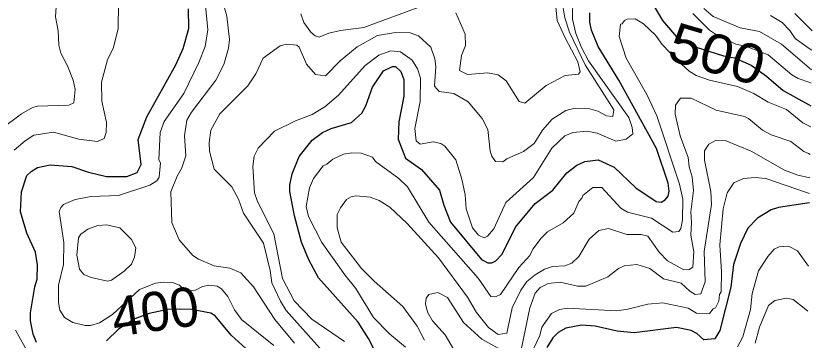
# Model space of a CAD drawing. Extents: x 673.3 to 698.5, y 6984.3 to 7012.3.
# Drawn here: x 696.789 to 698.415, y 7008.347 to 7009.009 of the extents above; entities that cross this region are included whole.
import ezdxf
from ezdxf.enums import TextEntityAlignment as Align

# ---------------------------------------------------------------- set-up
doc = ezdxf.new("R2010")
doc.units = 0
doc.header["$LTSCALE"] = 0.032
doc.layers.add('1', color=7, linetype='Continuous', lineweight=25)
doc.layers.add('2', color=7, linetype='Continuous', lineweight=13)
doc.layers.add('61', color=7, linetype='Continuous')

msp = doc.modelspace()

# ---------------------------------------------------------------- linework, layer by layer
at = {"layer": '1'}
for points in [[(698.0666, 7009.0736), (698.1096, 7008.9996), (698.1387, 7008.9658), (698.1764, 7008.9459), (698.2348, 7008.927), (698.257, 7008.9228), (698.2909, 7008.9083), (698.322, 7008.8854), (698.3565, 7008.8563), (698.408, 7008.8279), (698.413, 7008.8251)], [(696.8314, 7008.3421), (696.8242, 7008.3589), (696.8192, 7008.386), (696.8191, 7008.4026), (696.828, 7008.4553), (696.833, 7008.471), (696.8337, 7008.5003), (696.8294, 7008.5263), (696.8114, 7008.5652), (696.7987, 7008.609), (696.8004, 7008.6494), (696.8117, 7008.6826), (696.8201, 7008.6911), (696.8337, 7008.6991), (696.8591, 7008.7048), (696.9034, 7008.7016), (696.9376, 7008.6897), (696.974, 7008.6812), (697.0158, 7008.6812), (697.0367, 7008.6889), (697.0454, 7008.7051), (697.039, 7008.7561), (697.057, 7008.8027), (697.1162, 7008.909), (697.1307, 7008.942), (697.1423, 7008.983), (697.1417, 7009.0228)], [(697.5715, 7008.7925), (697.57, 7008.7569), (697.5853, 7008.7181), (697.6177, 7008.6953), (697.6547, 7008.6532), (697.6634, 7008.622), (697.6768, 7008.5873), (697.7404, 7008.5117), (697.7534, 7008.5045), (697.7612, 7008.5045), (697.7697, 7008.509), (697.7822, 7008.5221), (697.8097, 7008.5772), (697.8495, 7008.626), (697.8856, 7008.6533), (697.9142, 7008.6883), (697.9349, 7008.7041), (697.9513, 7008.7114), (697.9787, 7008.7146), (698.011, 7008.7), (698.0555, 7008.6574), (698.0973, 7008.6301), (698.1075, 7008.6287), (698.1155, 7008.6332), (698.1213, 7008.6407), (698.1237, 7008.651), (698.1213, 7008.6671), (698.0975, 7008.7377), (698.0209, 7008.8777), (697.9786, 7008.9462), (697.9649, 7008.9799), (697.9617, 7008.996), (697.9617, 7009.0151)], [(697.5269, 7008.3153), (697.5095, 7008.35), (697.4881, 7008.3833), (697.4073, 7008.4741), (697.3876, 7008.5105), (697.3728, 7008.5471), (697.3581, 7008.6006), (697.3485, 7008.6504), (697.3485, 7008.6635), (697.3535, 7008.686), (697.3681, 7008.7214), (697.3946, 7008.7551), (697.4152, 7008.7708), (697.4331, 7008.7789), (697.4746, 7008.7908), (697.496, 7008.8104), (697.5038, 7008.8251), (697.5173, 7008.8635), (697.5398, 7008.8969), (697.5585, 7008.9051), (697.5647, 7008.9051), (697.5754, 7008.8955), (697.5813, 7008.8791), (697.5813, 7008.8446), (697.5715, 7008.7925)], [(698.4099, 7008.6272), (698.4006, 7008.6258), (698.3471, 7008.6178), (698.3318, 7008.6127), (698.3039, 7008.5961), (698.2843, 7008.5756), (698.2689, 7008.544), (698.2548, 7008.5009), (698.2498, 7008.4549), (698.2272, 7008.3663), (698.2169, 7008.3497), (698.1946, 7008.3472), (698.1797, 7008.3604), (698.1684, 7008.3668), (698.1386, 7008.3725), (698.0519, 7008.3619), (698.0175, 7008.3653), (697.9726, 7008.3752), (697.9442, 7008.3774), (697.9126, 7008.3711), (697.8971, 7008.3625), (697.8862, 7008.3516), (697.8734, 7008.3317)], [(697.2666, 7008.3229), (697.2291, 7008.3569), (697.1962, 7008.3967), (697.1875, 7008.4018), (697.1476, 7008.4091), (697.1238, 7008.4097), (697.0994, 7008.4091), (697.0617, 7008.401), (697.0321, 7008.39), (696.9989, 7008.3694), (696.974, 7008.3451)]]:
    msp.add_lwpolyline(points, dxfattribs=at)
at = {"layer": '2'}
for points in [[(697.8867, 7009.0837), (697.8949, 7008.9994), (697.9111, 7008.9636), (697.9372, 7008.9147), (697.942, 7008.8948), (697.9386, 7008.8897), (697.9109, 7008.8873), (697.8721, 7008.8668), (697.8286, 7008.8304), (697.8174, 7008.8337), (697.7904, 7008.8764), (697.7741, 7008.8886), (697.7533, 7008.8922), (697.7114, 7008.8889), (697.6954, 7008.8973), (697.6994, 7008.9282), (697.7076, 7008.9482), (697.7067, 7008.9717), (697.6878, 7009.015)], [(696.7607, 7008.7791), (696.8008, 7008.8086), (696.823, 7008.8217), (696.8337, 7008.8245), (696.8972, 7008.8262), (696.9078, 7008.8313), (696.9102, 7008.8582), (696.9062, 7008.8772), (696.8947, 7008.9068), (696.8811, 7008.9326), (696.8769, 7008.9489), (696.8753, 7008.9782), (696.8704, 7009.0071), (696.8728, 7009.0489)], [(697.2065, 7009.0569), (697.2204, 7009.0084), (697.2254, 7008.9602), (697.2237, 7008.9426), (697.2138, 7008.9097), (697.1979, 7008.8777), (697.1479, 7008.8121), (697.1382, 7008.7957), (697.1334, 7008.7641), (697.1366, 7008.723), (697.1284, 7008.6984), (697.1186, 7008.6817)], [(697.9265, 7009.0465), (697.9264, 7009.0022), (697.9332, 7008.9729), (697.9446, 7008.944), (697.9588, 7008.9171), (698.0413, 7008.8012), (698.048, 7008.7812), (698.0495, 7008.7678), (698.0359, 7008.7574), (698.0147, 7008.7529), (697.9763, 7008.7696), (697.9562, 7008.7732), (697.9266, 7008.7707), (697.9102, 7008.7641), (697.8841, 7008.7388), (697.8465, 7008.6785), (697.7899, 7008.6276), (697.7652, 7008.5743), (697.7526, 7008.5588), (697.7459, 7008.5558), (697.7341, 7008.5611), (697.722, 7008.5764), (697.7089, 7008.6146), (697.7066, 7008.6431), (697.7001, 7008.6755), (697.6878, 7008.7148), (697.6655, 7008.7427), (697.657, 7008.7484), (697.6414, 7008.7519), (697.6149, 7008.7471), (697.6065, 7008.7534), (697.6041, 7008.7791), (697.6147, 7008.8341), (697.6153, 7008.8813), (697.6097, 7008.9006), (697.5987, 7008.9185), (697.5746, 7008.9352), (697.5552, 7008.9377), (697.5306, 7008.9286), (697.5029, 7008.9074), (697.4479, 7008.8468), (697.4205, 7008.8232), (697.3943, 7008.8072), (697.3604, 7008.7946), (697.3173, 7008.7731), (697.2839, 7008.7388), (697.2758, 7008.7224), (697.2734, 7008.7016), (697.2768, 7008.6476), (697.2826, 7008.6297), (697.3164, 7008.5637), (697.3336, 7008.4725), (697.3579, 7008.4272), (697.3939, 7008.3896), (697.4605, 7008.3442)], [(697.3164, 7008.336), (697.2503, 7008.3892), (697.2356, 7008.4089), (697.2221, 7008.4361), (697.209, 7008.4516), (697.2003, 7008.4572), (697.1833, 7008.4587), (697.1705, 7008.4565), (697.1563, 7008.4485), (697.1405, 7008.4473), (697.1317, 7008.451), (697.1235, 7008.4588), (697.1089, 7008.4645), (697.0904, 7008.4653), (697.0745, 7008.4629), (697.0419, 7008.4504), (696.9868, 7008.3993), (696.9601, 7008.3821), (696.9415, 7008.3767), (696.9308, 7008.3767), (696.9056, 7008.3831), (696.8884, 7008.3929), (696.8787, 7008.4079), (696.8761, 7008.4235), (696.8761, 7008.4592), (696.8866, 7008.5012), (696.8874, 7008.5458), (696.8777, 7008.6092), (696.8811, 7008.6177), (696.8867, 7008.6234), (696.9102, 7008.6339), (696.9431, 7008.6397), (696.9985, 7008.6421), (697.0627, 7008.663), (697.0773, 7008.6717), (697.082, 7008.6794), (697.0845, 7008.7086), (697.0815, 7008.715), (697.0836, 7008.7706), (697.092, 7008.7931), (697.132, 7008.8504), (697.1629, 7008.9139), (697.1759, 7008.9465), (697.1815, 7008.9805), (697.1765, 7009.0297)], [(696.999, 7009.0341), (696.9981, 7008.9833), (696.9884, 7008.9442), (696.9763, 7008.9188)], [(697.2057, 7008.8088), (697.2632, 7008.8657), (697.279, 7008.8903), (697.294, 7008.9222), (697.3288, 7008.9474), (697.3416, 7008.9508), (697.3632, 7008.9489), (697.368, 7008.9448), (697.383, 7008.9103), (697.4009, 7008.8889), (697.4214, 7008.8865), (697.4514, 7008.917), (697.4864, 7008.9455), (697.5275, 7008.9686), (697.5644, 7008.9751), (697.5943, 7008.9743), (697.6117, 7008.968), (697.6364, 7008.9452), (697.6448, 7008.9214), (697.6472, 7008.9054), (697.6444, 7008.8654), (697.6536, 7008.8541), (697.6839, 7008.8505), (697.713, 7008.8336), (697.7419, 7008.799), (697.7531, 7008.777), (697.758, 7008.7326), (697.7614, 7008.7223), (697.7691, 7008.7113), (697.7839, 7008.7106), (697.7917, 7008.717), (697.8259, 7008.7318), (697.8478, 7008.7483), (697.865, 7008.7753), (697.8846, 7008.798), (697.9127, 7008.8155), (697.9314, 7008.8206), (697.9585, 7008.8197), (697.9777, 7008.8143), (697.9957, 7008.8045), (698.0087, 7008.8036), (698.0103, 7008.8169), (697.952, 7008.9088), (697.9198, 7008.9757), (697.9101, 7009.0047), (697.9069, 7009.025)], [(697.6109, 7009.0257), (697.5001, 7008.985), (697.4521, 7008.9791), (697.4285, 7008.9736), (697.4087, 7008.9655), (697.4004, 7008.968), (697.3915, 7008.9752), (697.3773, 7008.9953), (697.3711, 7009.0126)], [(698.4137, 7008.8714), (698.4106, 7008.8725), (698.387, 7008.8806), (698.3743, 7008.8882), (698.3256, 7008.9295), (698.2815, 7008.9461), (698.2599, 7008.9511), (698.218, 7008.9713), (698.2056, 7008.9797), (698.1716, 7009.0137)], [(698.1946, 7009.024), (698.2135, 7009.0074), (698.2684, 7008.9845), (698.3077, 7008.9768), (698.3531, 7008.9509), (698.4096, 7008.9028), (698.4142, 7008.8989)], [(698.3799, 7009.0138), (698.408, 7008.9858), (698.4154, 7008.9784)], [(697.4586, 7008.7267), (697.4754, 7008.7292), (697.4944, 7008.7285), (697.5175, 7008.7203), (697.524, 7008.7117), (697.5713, 7008.6765), (697.589, 7008.6597), (697.6329, 7008.5875), (697.7337, 7008.4733), (697.7593, 7008.436), (697.7686, 7008.4353), (697.7788, 7008.4401), (697.8168, 7008.4949), (697.839, 7008.5194), (697.8453, 7008.5325), (697.8622, 7008.5553), (697.8747, 7008.5676), (697.9073, 7008.5861), (697.9291, 7008.6057), (697.9387, 7008.6301), (697.9454, 7008.6366), (697.9471, 7008.6422), (697.9674, 7008.6583), (697.986, 7008.6583), (698.0249, 7008.6163), (698.0381, 7008.6082), (698.0876, 7008.5957), (698.1307, 7008.567), (698.143, 7008.5689), (698.1473, 7008.5748), (698.1505, 7008.5918), (698.1514, 7008.6348), (698.1449, 7008.6654), (698.0983, 7008.8045), (698.0779, 7008.8484), (698.036, 7008.9226), (698.0212, 7008.9664), (698.0243, 7008.9919), (698.0275, 7008.9924), (698.0323, 7008.9994), (698.0376, 7009.002), (698.0542, 7009.0028), (698.0713, 7008.9924), (698.0955, 7008.9691), (698.1089, 7008.9506), (698.1414, 7008.9168), (698.1645, 7008.8959), (698.1786, 7008.8871), (698.2057, 7008.8773), (698.2631, 7008.8646), (698.2963, 7008.8505), (698.3259, 7008.8325), (698.3629, 7008.8173), (698.3968, 7008.7907), (698.4112, 7008.7831), (698.4123, 7008.7825)], [(698.4148, 7008.9387), (698.4097, 7008.9423), (698.3806, 7008.9629), (698.3703, 7008.9792), (698.3541, 7008.9955), (698.3305, 7009.0093)], [(696.9763, 7008.9188), (696.9638, 7008.8732), (696.9646, 7008.8345), (696.9745, 7008.7911), (696.9736, 7008.771), (696.9697, 7008.7587), (696.9561, 7008.7521), (696.9177, 7008.7571), (696.8663, 7008.7715), (696.8256, 7008.765), (696.8081, 7008.754), (696.786, 7008.7344)], [(698.4114, 7008.7261), (698.408, 7008.7277), (698.3983, 7008.7322), (698.3723, 7008.7524), (698.3321, 7008.766), (698.314, 7008.7753), (698.2857, 7008.7992), (698.2774, 7008.8031), (698.2192, 7008.8165), (698.1682, 7008.8407), (698.147, 7008.8405), (698.1364, 7008.8265), (698.1358, 7008.8079), (698.1463, 7008.764), (698.1626, 7008.7198), (698.1641, 7008.7009), (698.1708, 7008.6804), (698.1733, 7008.6521), (698.1677, 7008.609), (698.1693, 7008.5869), (698.1677, 7008.5613), (698.1741, 7008.5273), (698.1716, 7008.4956), (698.1644, 7008.4907), (698.1534, 7008.49), (698.1203, 7008.5089), (698.1034, 7008.5265), (698.0799, 7008.5593), (698.0666, 7008.5623), (698.0371, 7008.5623), (697.9999, 7008.5745), (697.9802, 7008.5706), (697.9598, 7008.5531), (697.939, 7008.5178), (697.9246, 7008.5036), (697.9103, 7008.4988), (697.8854, 7008.497), (697.8689, 7008.4918), (697.8497, 7008.4804), (697.833, 7008.4662), (697.8206, 7008.4489), (697.8031, 7008.4126), (697.7922, 7008.3608), (697.7745, 7008.3582), (697.7544, 7008.3729), (697.7303, 7008.4031), (697.7115, 7008.4344), (697.6522, 7008.5151), (697.5882, 7008.5847), (697.5533, 7008.618), (697.5311, 7008.6322), (697.5127, 7008.6389), (697.4834, 7008.6412), (697.4739, 7008.6396), (697.4643, 7008.6341), (697.4519, 7008.6171), (697.4453, 7008.603), (697.4453, 7008.5759), (697.4538, 7008.5469), (697.4952, 7008.493), (697.5207, 7008.4674), (697.5796, 7008.4157), (697.6091, 7008.3756), (697.6235, 7008.3468)], [(697.4495, 7008.286), (697.3415, 7008.4072), (697.3296, 7008.4262), (697.3118, 7008.4638), (697.3083, 7008.4888), (697.2947, 7008.5449), (697.2538, 7008.6057), (697.2441, 7008.6348), (697.23, 7008.66), (697.1944, 7008.6961), (697.1847, 7008.7323), (697.1839, 7008.7498), (697.1873, 7008.7754), (697.2057, 7008.8088)], [(697.8215, 7008.327), (697.8387, 7008.413), (697.8499, 7008.4424), (697.8597, 7008.4546), (697.8761, 7008.4621), (697.9008, 7008.4654), (697.9363, 7008.4569), (697.9533, 7008.457), (697.9981, 7008.4759), (698.0202, 7008.4932), (698.0314, 7008.4987), (698.0575, 7008.5012), (698.084, 7008.4933), (698.1122, 7008.4721), (698.1481, 7008.4629), (698.1659, 7008.4466), (698.1769, 7008.4402), (698.1881, 7008.4416), (698.197, 7008.466), (698.1949, 7008.5279), (698.2099, 7008.6234), (698.2084, 7008.6505), (698.1954, 7008.714), (698.1954, 7008.733), (698.2045, 7008.7471), (698.2193, 7008.7552), (698.2377, 7008.7544), (698.2909, 7008.7327), (698.3591, 7008.6938), (698.3862, 7008.6833), (698.408, 7008.6788), (698.4107, 7008.6782)], [(697.5847, 7008.3324), (697.5521, 7008.3595), (697.5197, 7008.3932), (697.4835, 7008.4523), (697.4609, 7008.4798), (697.4141, 7008.5459), (697.3872, 7008.5995), (697.3819, 7008.6195), (697.3891, 7008.6579), (697.3969, 7008.6766), (697.4167, 7008.7029), (697.4241, 7008.7058), (697.4367, 7008.7163), (697.4586, 7008.7267)], [(697.1186, 7008.6817), (697.1057, 7008.6494), (697.1074, 7008.5869), (697.1229, 7008.5515), (697.1507, 7008.5198), (697.1624, 7008.512), (697.1939, 7008.4987), (697.2259, 7008.4939), (697.2488, 7008.4842), (697.2744, 7008.4554), (697.3182, 7008.3888), (697.3584, 7008.3406)], [(698.4102, 7008.646), (698.4043, 7008.648), (698.3207, 7008.6771), (698.299, 7008.6787), (698.2751, 7008.6771), (698.2553, 7008.6677), (698.2423, 7008.6472), (698.2336, 7008.615), (698.2271, 7008.5413), (698.2303, 7008.486), (698.2295, 7008.4451), (698.2262, 7008.4402), (698.2248, 7008.4261), (698.218, 7008.4126), (698.2131, 7008.4106), (698.2061, 7008.4013), (698.1791, 7008.4019), (698.1622, 7008.4118), (698.1104, 7008.423), (698.0797, 7008.4205), (698.0394, 7008.4099), (698.0166, 7008.4069), (697.9152, 7008.4124), (697.8995, 7008.4091), (697.8834, 7008.4009), (697.8636, 7008.3735), (697.8596, 7008.3565), (697.8343, 7008.303)], [(698.2628, 7008.3332), (698.2737, 7008.3537), (698.2896, 7008.4094), (698.293, 7008.4423), (698.3062, 7008.4885), (698.3248, 7008.5175), (698.3377, 7008.5323), (698.3485, 7008.537), (698.3671, 7008.5386), (698.3859, 7008.5289), (698.399, 7008.5102), (698.4078, 7008.4976)], [(697.689, 7008.3183), (697.6661, 7008.3577), (697.6401, 7008.3865), (697.6299, 7008.4041), (697.626, 7008.4208), (697.6271, 7008.4325), (697.6327, 7008.4399), (697.6508, 7008.4443), (697.671, 7008.4341), (697.7036, 7008.3829), (697.7407, 7008.3491), (697.7806, 7008.3267)], [(698.4064, 7008.406), (698.399, 7008.412), (698.3769, 7008.4301), (698.3631, 7008.4328), (698.3396, 7008.4275), (698.3263, 7008.4172), (698.3079, 7008.3731), (698.2994, 7008.3406)], [(696.7883, 7008.3671), (696.8153, 7008.3193)]]:
    msp.add_lwpolyline(points, dxfattribs=at)
msp.add_lwpolyline([(696.943, 7008.4748), (696.9762, 7008.4672), (696.9848, 7008.4695), (697.0107, 7008.4878), (697.0256, 7008.502), (697.0315, 7008.5162), (697.034, 7008.5352), (697.0256, 7008.552), (697.0013, 7008.5762), (696.9752, 7008.5819), (696.9568, 7008.5805), (696.9361, 7008.5736), (696.9219, 7008.5632), (696.9169, 7008.5556), (696.9135, 7008.5201), (696.9191, 7008.492), (696.9277, 7008.4811)], close=True, dxfattribs=at)

# ---------------------------------------------------------------- texts
at = {"layer": '61', "width": 1.1}
msp.add_text('500', height=0.08, rotation=343.686, dxfattribs=at).set_placement((698.2102, 7008.8926), align=Align.CENTER)
at = {"layer": '61'}
msp.add_text('400', height=0.08, rotation=8.13, dxfattribs=at).set_placement((697.0794, 7008.3659), align=Align.CENTER)

doc.saveas('drawing.dxf')
